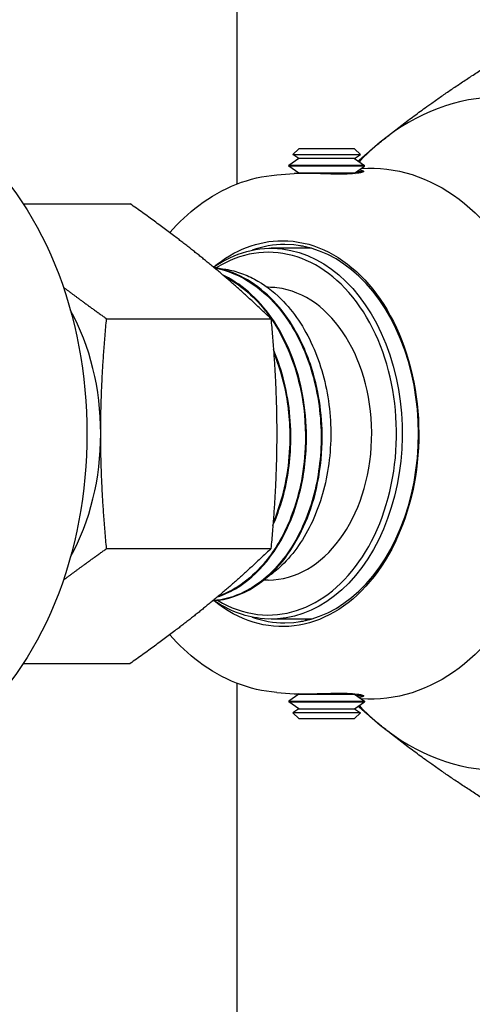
# Model space of a CAD drawing. Header units: inches. Extents: x 1 to 669, y 0 to 417.
# Tile 379 of 448: x 518.63 to 519.77, y 231.19 to 233.66. Entities that reach past the tile are written whole.
import ezdxf

# ---------------------------------------------------------------- set-up
doc = ezdxf.new("R2010")
doc.units = ezdxf.units.IN
doc.header["$LTSCALE"] = 12
doc.header["$MEASUREMENT"] = 0
doc.header["$PDMODE"] = 1
doc.layers.get('0').update_dxf_attribs({"linetype": 'CONTINUOUS'})
doc.layers.get('Defpoints').update_dxf_attribs({"linetype": 'CONTINUOUS'})
doc.layers.add('D', color=2, linetype='CONTINUOUS')
doc.layers.add('Q', color=4, linetype='CONTINUOUS')
doc.styles.get("Standard").update_dxf_attribs({"font": 'SIMPLEX.SHX', "width": 0.875})
doc.dimstyles.new('STANDARD$0', dxfattribs={"dimscale": 32, "dimtxt": 0.09375, "dimasz": 0.0625, "dimexe": 0.03125, "dimexo": 0.03125, "dimgap": 0.03125, "dimtad": 1, "dimtih": 1, "dimtoh": 1, "dimdec": 4, "dimzin": 12, "dimdsep": 46, "dimlunit": 5, "dimtxsty": 'Standard', "dimcen": -0.03125, "dimclrd": 256, "dimclre": 256, "dimclrt": 256, "dimadec": 0, "dimazin": 0, "dimtfac": 0.875, "dimtdec": 4, "dimtofl": 0, "dimtmove": 0, "dimatfit": 3, "dimfxl": 1, "dimtolj": 1, "dimtzin": 12, "dimlwd": 13, "dimlwe": 13, "dimarcsym": 0})

# ---------------------------------------------------------------- blocks, each defined once
blk = doc.blocks.new('*D31')
at = {"layer": 'D', "lineweight": 13, "transparency": 16777216}
for p, q in [((512.9142, 246.621), (474.3918, 246.621)), ((475.3918, 244.621), (475.3918, 208.621)), ((475.3918, 167.621), (475.3918, 203.621)), ((525.1908, 165.621), (474.3918, 165.621))]:
    blk.add_line(p, q, dxfattribs=at)
at = {"layer": 'D', "transparency": 16777216}
for points in [[(475.0584, 244.621), (475.7251, 244.621), (475.3918, 246.621)], [(475.0584, 167.621), (475.7251, 167.621), (475.3918, 165.621)]]:
    blk.add_solid(points, dxfattribs=at)
at = {"layer": 'Defpoints', "color": 0, "transparency": 16777216}
for p in [(513.9142, 246.621), (475.3918, 165.621), (526.1908, 165.621)]:
    blk.add_point(p, dxfattribs=at)
at = {"layer": 'D', "transparency": 16777216, "insert": (475.3918, 206.121), "char_height": 3, "attachment_point": 5}
blk.add_mtext('\\A1;81{}{\\C2;%%p1}', dxfattribs=at)
blk = doc.blocks.new('*D57')
at = {"layer": 'D', "lineweight": 13, "transparency": 16777216}
for p, q in [((500.1126, 320.496), (456.1663, 320.496)), ((457.1663, 318.496), (457.1663, 250.5585)), ((457.1663, 167.621), (457.1663, 245.5585)), ((525.1908, 165.621), (456.1663, 165.621))]:
    blk.add_line(p, q, dxfattribs=at)
at = {"layer": 'D', "transparency": 16777216}
for points in [[(456.833, 318.496), (457.4996, 318.496), (457.1663, 320.496)], [(456.833, 167.621), (457.4996, 167.621), (457.1663, 165.621)]]:
    blk.add_solid(points, dxfattribs=at)
at = {"layer": 'Defpoints', "color": 0, "transparency": 16777216}
for p in [(501.1126, 320.496), (457.1663, 165.621), (526.1908, 165.621)]:
    blk.add_point(p, dxfattribs=at)
at = {"layer": 'D', "transparency": 16777216, "insert": (457.1663, 248.0585), "char_height": 3, "attachment_point": 5}
blk.add_mtext('\\A1;155{}{\\C2;%%p1}', dxfattribs=at)

msp = doc.modelspace()

# ---------------------------------------------------------------- linework, layer by layer
for p, q in [((519.17942, 233.24817), (519.17942, 244.87097)), ((519.17942, 214.74597), (519.17942, 231.99377))]:
    msp.add_line(p, q)
at = {"layer": 'Q'}
for p, q in [((519.33407, 233.33647), (519.31948, 233.32189)), ((519.31948, 233.32189), (519.48905, 233.32189)), ((519.33407, 233.31167), (519.31948, 233.32189)), ((519.47447, 233.33647), (519.33407, 233.33647)), ((519.47447, 233.33647), (519.48905, 233.32189)), ((519.47447, 233.31167), (519.48905, 233.32189)), ((519.33407, 233.31167), (519.30927, 233.29431)), ((519.49927, 233.29431), (519.30927, 233.29431)), ((519.30927, 233.2928), (519.30927, 233.29431)), ((519.47447, 233.31167), (519.33407, 233.31167)), ((519.47447, 233.31167), (519.49927, 233.29431)), ((519.49927, 233.2928), (519.49927, 233.29431)), ((519.27884, 233.27082), (519.32283, 233.27409)), ((519.49927, 233.2928), (519.30927, 233.2928)), ((519.33407, 233.27543), (519.30927, 233.2928)), ((519.33407, 233.27543), (519.33275, 233.27451)), ((519.47447, 233.27543), (519.33407, 233.27543)), ((519.47447, 233.27543), (519.49927, 233.2928)), ((519.47447, 233.27543), (519.47613, 233.27427)), ((519.47989, 233.27923), (519.49725, 233.27923)), ((519.4903, 233.28652), (519.49094, 233.28657)), ((518.64232, 233.19832), (518.91055, 233.19832)), ((519.36581, 233.08647), (519.26461, 233.08647)), ((519.35327, 233.08647), (519.34908, 233.09066)), ((519.25754, 232.98847), (519.25548, 232.98847)), ((518.85147, 232.90965), (519.2641, 232.90965)), ((518.85147, 232.3323), (519.2641, 232.3323)), ((519.25754, 232.25347), (519.24623, 232.25347)), ((519.36581, 232.15547), (519.26461, 232.15547)), ((519.35327, 232.15547), (519.34908, 232.15129)), ((518.64232, 232.04362), (518.91055, 232.04362)), ((519.27884, 231.97112), (519.32283, 231.96786)), ((519.33407, 231.96651), (519.30927, 231.94915)), ((519.33407, 231.96651), (519.33275, 231.96744)), ((519.33407, 231.96651), (519.47447, 231.96651)), ((519.47447, 231.96651), (519.47613, 231.96768)), ((519.47447, 231.96651), (519.49927, 231.94915)), ((519.49725, 231.96272), (519.47989, 231.96272)), ((519.30927, 231.94915), (519.49927, 231.94915)), ((519.30927, 231.94915), (519.30927, 231.94764)), ((519.30927, 231.94764), (519.49927, 231.94764)), ((519.33407, 231.93027), (519.30927, 231.94764)), ((519.47447, 231.93027), (519.49927, 231.94764)), ((519.4903, 231.95543), (519.49094, 231.95538)), ((519.49927, 231.94915), (519.49927, 231.94764)), ((519.33407, 231.93027), (519.31948, 231.92006)), ((519.48905, 231.92006), (519.31948, 231.92006)), ((519.33407, 231.90547), (519.31948, 231.92006)), ((519.33407, 231.93027), (519.47447, 231.93027)), ((519.47447, 231.93027), (519.48905, 231.92006)), ((519.47447, 231.90547), (519.48905, 231.92006)), ((519.33407, 231.90547), (519.47447, 231.90547))]:
    msp.add_line(p, q, dxfattribs=at)
for centre, major_axis, start_param, end_param in [((519.83737, 232.62097), (0, 0.845), -0.5235988, 0.5235988), ((519.83737, 232.62097), (0, -0.845), -2.6179939, -2.5119449), ((519.25754, 232.62097), (0, -0.4555), -0.0839758, 3.5600356), ((519.29897, 232.62097), (0, 0.475), 0, 0.2472156), ((519.29897, 232.62097), (0, -0.475), 0, 3.1415927), ((519.25754, 232.62097), (0, 0.3675), -0.0839758, 0), ((519.25754, 232.62097), (0, -0.3675), 0, 3.0576168), ((518.48326, 232.62097), (0, 0.5), -1.5707963, -0.9037045), ((518.48326, 232.62097), (0, 0.5), -2.2378882, -1.5707963), ((519.25754, 232.62097), (0, -0.4555), -0.4059395, -0.0839758), ((519.29897, 232.62097), (0, -0.475), -0.2472156, 0), ((519.83737, 232.62097), (0, -0.845), -0.6296477, -0.5235988), ((519.83737, 232.62097), (0, -0.845), -0.5235988, 0.5235988)]:
    msp.add_ellipse(centre, major_axis=major_axis, ratio=0.7071068, start_param=start_param, end_param=end_param, dxfattribs=at)
at = {"layer": 'Q', "extrusion": (0, 0, -1)}
for centre, major_axis, start_param, end_param in [((518.2012, 232.62097), (0, 0.85), 0, 3.1415927), ((519.51564, 232.62097), (0, 0.66651), -0.0524318, 3.1940245), ((519.2929, 232.62097), (0, 0.48454), -0.5292779, 0), ((519.2929, 232.62097), (0, 0.48454), 0, 3.66615), ((519.26461, 232.62097), (0, 0.4655), -0.4548796, 0.0839758), ((519.26461, 232.62097), (0, 0.4655), 0.0839758, 3.2255685), ((519.26461, 232.62097), (0, -0.4655), 0.0839758, 0.4490127)]:
    msp.add_ellipse(centre, major_axis=major_axis, ratio=0.7071068, start_param=start_param, end_param=end_param, dxfattribs=at)
at = {"layer": 'Q'}
for points, weights in [([(519.53862, 233.35276), (519.67186, 233.46155), (519.873, 233.58579)], [1.71062260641, 1.71062260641, 1.59721116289]), ([(519.48306, 233.30566), (519.50986, 233.32928), (519.53862, 233.35276)], [1.70533882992, 1.71062260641, 1.71062260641]), ([(519.10198, 233.05399), (519.01994, 233.12097), (518.91055, 233.19832)], [3.47946288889, 3.47946288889, 3.22964869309]), ([(519.2641, 232.90965), (519.18402, 232.987), (519.10198, 233.05399)], [3.22964869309, 3.47946288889, 3.47946288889]), ([(518.74305, 232.98879), (518.79241, 232.95141), (518.85147, 232.90965)], [3.42223777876, 3.35989849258, 3.22964869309]), ([(518.83682, 232.62097), (518.83682, 232.75495), (518.85147, 232.90965)], [3.47946288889, 3.47946288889, 3.22964869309]), ([(519.2641, 232.90965), (519.27876, 232.75495), (519.27876, 232.62097)], [3.22964869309, 3.47946288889, 3.47946288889]), ([(518.85147, 232.3323), (518.83682, 232.487), (518.83682, 232.62097)], [3.22964869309, 3.47946288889, 3.47946288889]), ([(519.27876, 232.62097), (519.27876, 232.487), (519.2641, 232.3323)], [3.47946288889, 3.47946288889, 3.22964869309]), ([(518.74305, 232.25315), (518.79241, 232.29053), (518.85147, 232.3323)], [3.42223777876, 3.35989849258, 3.22964869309]), ([(519.2641, 232.3323), (519.18402, 232.25495), (519.10198, 232.18796)], [3.22964869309, 3.47946288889, 3.47946288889]), ([(519.10198, 232.18796), (519.01994, 232.12097), (518.91055, 232.04362)], [3.47946288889, 3.47946288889, 3.22964869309]), ([(519.53862, 231.88918), (519.50986, 231.91266), (519.48306, 231.93629)], [1.71062260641, 1.71062260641, 1.70533882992]), ([(519.873, 231.65616), (519.67186, 231.78039), (519.53862, 231.88918)], [1.59721116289, 1.71062260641, 1.71062260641])]:
    msp.add_rational_spline(points, weights, degree=2, dxfattribs=at)
for points, knots in [([(519.01011, 233.12586), (519.03273, 233.15164), (519.05714, 233.17447), (519.11286, 233.2165), (519.14467, 233.23452), (519.21052, 233.26041), (519.24456, 233.26828), (519.27884, 233.27082)], [4.03399425, 4.03399425, 4.03399425, 4.03399425, 4.22245723, 4.22245723, 4.4412072, 4.4412072, 4.65995718, 4.65995718, 4.65995718, 4.65995718]), ([(519.49725, 233.27923), (519.49606, 233.27822), (519.49328, 233.27715), (519.48392, 233.27511), (519.47678, 233.2742), (519.46878, 233.27362), (519.46084, 233.27304), (519.45091, 233.2727), (519.42918, 233.27257), (519.41737, 233.27278), (519.39486, 233.27336), (519.38264, 233.27377), (519.36012, 233.2744), (519.34983, 233.2746), (519.34178, 233.2746)], [-0.34354358, -0.34354358, -0.34354358, -0.34354358, -0.27054776, -0.27054776, -0.18488695, -0.18488695, -0.18488695, -0.09979706, -0.09979706, -0.01470717, -0.01470717, 0.07197473, 0.07197473, 0.15865663, 0.15865663, 0.15865663, 0.15865663]), ([(519.48583, 233.28339), (519.48747, 233.28321), (519.48897, 233.283), (519.49501, 233.28188), (519.49731, 233.28062), (519.49727, 233.27932), (519.49726, 233.27927), (519.49725, 233.27923)], [-0.29406602, -0.29406602, -0.29406602, -0.29406602, -0.26931823, -0.26931823, -0.17963236, -0.17963236, -0.17649118, -0.17649118, -0.17649118, -0.17649118]), ([(519.34544, 233.0914), (519.34394, 233.09151), (519.34259, 233.09165), (519.33904, 233.09212), (519.33748, 233.09253), (519.33674, 233.09296)], [0.043464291, 0.043464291, 0.043464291, 0.043464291, 0.065158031, 0.065158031, 0.110238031, 0.110238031, 0.110238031, 0.110238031]), ([(519.11826, 232.20137), (519.15385, 232.20372), (519.18964, 232.21553), (519.22255, 232.23649), (519.248, 232.25269), (519.27205, 232.27455), (519.2929, 232.30012), (519.32924, 232.3447), (519.35812, 232.40366), (519.375, 232.46909), (519.38464, 232.50648), (519.39049, 232.54642), (519.39228, 232.58574), (519.39508, 232.64753), (519.38783, 232.7118), (519.37103, 232.77056), (519.35843, 232.81467), (519.34019, 232.85645), (519.3183, 232.892), (519.28613, 232.94423), (519.24385, 232.98635), (519.19709, 233.01179), (519.17264, 233.02509), (519.14714, 233.03392), (519.12121, 233.03813)], [2.084911, 2.084911, 2.084911, 2.084911, 2.4819096, 2.4819096, 2.4819096, 2.7888922, 2.7888922, 2.7888922, 3.323906, 3.323906, 3.323906, 3.6296269, 3.6296269, 3.6296269, 4.1099026, 4.1099026, 4.1099026, 4.4703887, 4.4703887, 4.4703887, 5.0000451, 5.0000451, 5.0000451, 5.2769357, 5.2769357, 5.2769357, 5.2769357]), ([(519.12187, 233.03758), (519.1891, 233.02559), (519.25314, 232.98149), (519.30072, 232.91465), (519.30592, 232.90735), (519.31093, 232.89979), (519.31572, 232.892), (519.34082, 232.85125), (519.36052, 232.80365), (519.37323, 232.75274), (519.38663, 232.69909), (519.39224, 232.6418), (519.3897, 232.58574), (519.38732, 232.53331), (519.37794, 232.48155), (519.36213, 232.43422), (519.345, 232.38293), (519.32034, 232.33695), (519.29032, 232.30012), (519.263, 232.2666), (519.23123, 232.24047), (519.19716, 232.2236), (519.17183, 232.21105), (519.14527, 232.20366), (519.1185, 232.20156)], [55.905051, 55.905051, 55.905051, 55.905051, 56.6205866, 56.6205866, 56.6205866, 56.6987648, 56.6987648, 56.6987648, 57.1077593, 57.1077593, 57.1077593, 57.5387214, 57.5387214, 57.5387214, 57.9418613, 57.9418613, 57.9418613, 58.3787468, 58.3787468, 58.3787468, 58.7764655, 58.7764655, 58.7764655, 59.0721289, 59.0721289, 59.0721289, 59.0721289]), ([(519.14577, 233.03439), (519.15926, 233.03256), (519.17249, 233.02947), (519.19823, 233.02093), (519.21067, 233.01558), (519.24669, 232.99639), (519.26931, 232.97941), (519.32143, 232.92725), (519.34822, 232.88757), (519.38921, 232.79658), (519.40317, 232.74622), (519.4166, 232.64133), (519.41601, 232.58763), (519.4003, 232.48438), (519.38544, 232.43574), (519.34353, 232.34993), (519.31685, 232.31332), (519.27609, 232.27619), (519.26577, 232.26807), (519.25512, 232.26091)], [0.000001, 0.000001, 0.000001, 0.000001, 0.1442281, 0.1442281, 0.2834723, 0.2834723, 0.5570893, 0.5570893, 0.9693621, 0.9693621, 1.3778862, 1.3778862, 1.7841916, 1.7841916, 2.1877392, 2.1877392, 2.5881172, 2.5881172, 2.7170815, 2.7170815, 2.7170815, 2.7170815]), ([(519.13, 232.21117), (519.14538, 232.2162), (519.16065, 232.22304), (519.1754, 232.23169), (519.20386, 232.24838), (519.23056, 232.27188), (519.25358, 232.30012), (519.28751, 232.34175), (519.31498, 232.39587), (519.33216, 232.45613), (519.34393, 232.49739), (519.35096, 232.54172), (519.35296, 232.58574), (519.35618, 232.65668), (519.34612, 232.73048), (519.32368, 232.79621), (519.31185, 232.83087), (519.29664, 232.86332), (519.27898, 232.892), (519.24668, 232.94445), (519.20418, 232.98663), (519.15741, 233.01199), (519.15311, 233.01431), (519.14878, 233.01651), (519.14442, 233.01856)], [9.0013185, 9.0013185, 9.0013185, 9.0013185, 9.1768554, 9.1768554, 9.1768554, 9.515606, 9.515606, 9.515606, 10.0147996, 10.0147996, 10.0147996, 10.356598, 10.356598, 10.356598, 10.9073077, 10.9073077, 10.9073077, 11.1976299, 11.1976299, 11.1976299, 11.7284878, 11.7284878, 11.7284878, 11.7772407, 11.7772407, 11.7772407, 11.7772407]), ([(519.14783, 233.01565), (519.18467, 232.99684), (519.21901, 232.96853), (519.2482, 232.93213), (519.25827, 232.91957), (519.26771, 232.90613), (519.27641, 232.892), (519.30707, 232.84222), (519.32983, 232.78161), (519.34155, 232.71731), (519.34942, 232.67418), (519.35236, 232.62933), (519.35039, 232.58574), (519.3475, 232.522), (519.33407, 232.45864), (519.31131, 232.40325), (519.2953, 232.36428), (519.27469, 232.32918), (519.25101, 232.30012), (519.21796, 232.25958), (519.17798, 232.22959), (519.13539, 232.21393), (519.13416, 232.21347), (519.13294, 232.21304), (519.13171, 232.21261)], [49.4253401, 49.4253401, 49.4253401, 49.4253401, 49.8386697, 49.8386697, 49.8386697, 49.9812762, 49.9812762, 49.9812762, 50.4837325, 50.4837325, 50.4837325, 50.820777, 50.820777, 50.820777, 51.3136367, 51.3136367, 51.3136367, 51.6603253, 51.6603253, 51.6603253, 52.1440555, 52.1440555, 52.1440555, 52.1579667, 52.1579667, 52.1579667, 52.1579667]), ([(519.26919, 232.39069), (519.27659, 232.40734), (519.28322, 232.42485), (519.28891, 232.44299), (519.30304, 232.48798), (519.31142, 232.53669), (519.31364, 232.58574), (519.31632, 232.64471), (519.30994, 232.70526), (519.2949, 232.76152), (519.28837, 232.78596), (519.28022, 232.80955), (519.27067, 232.83192)], [16.5545516, 16.5545516, 16.5545516, 16.5545516, 16.7072902, 16.7072902, 16.7072902, 17.0861779, 17.0861779, 17.0861779, 17.5416479, 17.5416479, 17.5416479, 17.7394915, 17.7394915, 17.7394915, 17.7394915]), ([(519.27121, 232.82448), (519.28377, 232.7936), (519.29383, 232.76017), (519.30065, 232.72566), (519.30966, 232.68012), (519.31317, 232.63195), (519.31107, 232.58574), (519.30833, 232.52536), (519.29606, 232.46488), (519.27534, 232.41162), (519.27354, 232.40699), (519.27168, 232.40242), (519.26976, 232.39789)], [43.4759483, 43.4759483, 43.4759483, 43.4759483, 43.7475367, 43.7475367, 43.7475367, 44.105903, 44.105903, 44.105903, 44.5742858, 44.5742858, 44.5742858, 44.6149275, 44.6149275, 44.6149275, 44.6149275]), ([(519.33674, 232.14899), (519.33748, 232.14941), (519.33904, 232.14982), (519.34259, 232.1503), (519.34394, 232.15043), (519.34544, 232.15054)], [-0.631498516, -0.631498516, -0.631498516, -0.631498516, -0.586418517, -0.586418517, -0.564724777, -0.564724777, -0.564724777, -0.564724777]), ([(519.27884, 231.97112), (519.24456, 231.97367), (519.21052, 231.98154), (519.14467, 232.00743), (519.11286, 232.02544), (519.05714, 232.06747), (519.03273, 232.0903), (519.01011, 232.11609)], [1.62322813, 1.62322813, 1.62322813, 1.62322813, 1.8419781, 1.8419781, 2.06072808, 2.06072808, 2.24919105, 2.24919105, 2.24919105, 2.24919105]), ([(519.34178, 231.96735), (519.34983, 231.96735), (519.36012, 231.96755), (519.38264, 231.96817), (519.39486, 231.96859), (519.41737, 231.96916), (519.42918, 231.96937), (519.45091, 231.96925), (519.46084, 231.9689), (519.47678, 231.96774), (519.48392, 231.96684), (519.49328, 231.9648), (519.49606, 231.96373), (519.49725, 231.96272)], [-0.84574379, -0.84574379, -0.84574379, -0.84574379, -0.75906189, -0.75906189, -0.67237999, -0.67237999, -0.5872901, -0.5872901, -0.50220021, -0.50220021, -0.4165394, -0.4165394, -0.34354358, -0.34354358, -0.34354358, -0.34354358]), ([(519.49725, 231.96272), (519.49726, 231.96267), (519.49727, 231.96263), (519.49731, 231.96132), (519.49501, 231.96006), (519.48897, 231.95895), (519.48747, 231.95874), (519.48583, 231.95855)], [0.42394217, 0.42394217, 0.42394217, 0.42394217, 0.42708336, 0.42708336, 0.51676923, 0.51676923, 0.54151702, 0.54151702, 0.54151702, 0.54151702])]:
    msp.add_open_spline(points, degree=3, knots=knots, dxfattribs=at)
for points in [[(519.34178, 233.2746), (519.33376, 233.2746), (519.32704, 233.2744), (519.32283, 233.27409)], [(519.13411, 233.03565), (519.138, 233.03533), (519.14189, 233.03491), (519.14577, 233.03439)], [(519.32283, 231.96786), (519.32704, 231.96754), (519.33376, 231.96735), (519.34178, 231.96735)]]:
    msp.add_open_spline(points, degree=3, dxfattribs=at)

# ---------------------------------------------------------------- dimensions: what is measured, and where the dimension line sits
at = {"layer": 'D'}
for base, p1, override, picture, middle in [((457.1663, 165.62097), (501.11257, 320.49597), {"dimdec": 1, "dimtp": 1, "dimtm": 1, "dimtdec": 4, "dimtzin": 12, "dimarcsym": 1}, '*D57', (457.1663, 248.05847)), ((475.39178, 165.62097), (513.91424, 246.62097), {"dimdec": 1, "dimtp": 1, "dimtm": 1, "dimarcsym": 1}, '*D31', (475.39178, 206.12097))]:
    dim = msp.add_linear_dim(base=base, p1=p1, p2=(526.1908, 165.62097), angle=90, text='<>{}{\\C2;%%p1}', dimstyle='STANDARD$0', override=override, dxfattribs=at)
    dim.commit()
    dim.dimension.update_dxf_attribs({"geometry": picture, "text_midpoint": middle, "dimtype": 160})

doc.saveas('drawing.dxf')
